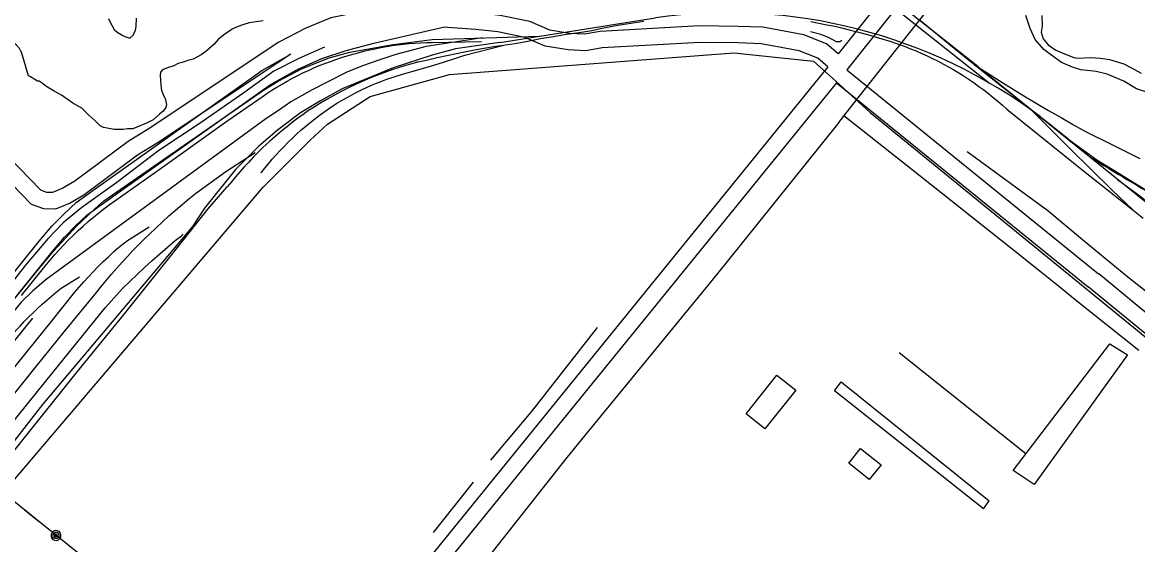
# Model space of a CAD drawing. Extents: x 3297753 to 3335611, y 652252 to 677623.
# Drawn here: x 3308353 to 3310374, y 664809 to 665757 of the extents above; entities that cross this region are included whole.
import ezdxf

# ---------------------------------------------------------------- set-up
doc = ezdxf.new("R2010")
doc.units = 0
for name, color, linetype in [('V-BLDG-OTLN', 7, 'Continuous'), ('V-RAIL-TRAK', 7, 'Continuous'), ('V-ROAD-CNTR', 7, 'Continuous'), ('V-SITE-OTLN', 7, 'Continuous'), ('V-SITE-VEGE', 7, 'Continuous'), ('V-TOPO-SHOR', 7, 'Continuous'), ('V-UTIL-LINE', 7, 'Continuous')]:
    doc.layers.add(name, color=color, linetype=linetype)

msp = doc.modelspace()

# ---------------------------------------------------------------- linework, layer by layer
at = {"layer": 'V-BLDG-OTLN'}
for points in [[(3309664.3, 665046.4), (3309720.4, 665116.8), (3309754.3, 665089.7), (3309698.2, 665019.4)], [(3309871.9, 664983.9), (3309908.9, 664954.3), (3309887.2, 664927.3), (3309850.3, 664957)]]:
    msp.add_lwpolyline(points, close=True, dxfattribs=at)
at = {"layer": 'V-RAIL-TRAK'}
for points in [[(3309228, 665715.7), (3309245.7, 665718.2), (3309268.9, 665722.6), (3309292, 665726.9), (3309299.3, 665728.2), (3309315.2, 665730.9), (3309338.4, 665734.7), (3309361.7, 665738.3), (3309385, 665741.7), (3309400.5, 665745.1), (3309416.1, 665748.2), (3309431.8, 665751.1), (3309447.4, 665753.8), (3309463.1, 665756.2), (3309478.9, 665758.5)], [(3309782, 665757.7), (3309796.4, 665755.1), (3309810.9, 665752.2), (3309825.3, 665749.2), (3309839.6, 665745.9), (3309853.9, 665742.5), (3309868.2, 665738.8), (3309884.3, 665734.4), (3309896.5, 665730.9), (3309910.6, 665726.6), (3309924.6, 665722.1), (3309938.5, 665717.4), (3309952.4, 665712.5), (3309962.6, 665708.6), (3309972.7, 665704.5), (3309982.7, 665700.1), (3309992.6, 665695.6), (3310002.5, 665690.9), (3310012.2, 665686), (3310021.9, 665680.9), (3310031.4, 665675.7), (3310040.8, 665670.2), (3310050.2, 665664.6), (3310059.4, 665658.8), (3310068.5, 665652.8), (3310077.6, 665646.7)], [(3310411.9, 665438.5), (3310359.7, 665469.8), (3310341.5, 665481.1), (3310300.2, 665506.8), (3310251.9, 665541.7), (3310244, 665548), (3310216.7, 665569.7), (3310180.9, 665597.8), (3310131.8, 665636.2), (3310079.2, 665678.8), (3310041.5, 665709.3), (3309980.4, 665759)], [(3308351.3, 665260.9), (3308371.3, 665285.8), (3308391.4, 665310.7), (3308411.7, 665335.4), (3308419.9, 665344.4), (3308428.2, 665353.2), (3308436.7, 665361.9), (3308445.4, 665370.5), (3308454.2, 665378.9), (3308463.2, 665387.1), (3308472.4, 665395.1), (3308481.7, 665402.9), (3308491.1, 665410.6), (3308500.7, 665418.1), (3308510.4, 665425.4), (3308520.3, 665432.5), (3308602.9, 665490.8), (3308723.5, 665577.2), (3308787.4, 665621.2), (3308796.2, 665627.3), (3308805.2, 665633.2), (3308814.3, 665639), (3308823.5, 665644.5), (3308832.8, 665649.9), (3308842.3, 665655.1), (3308851.8, 665660), (3308861.4, 665664.8), (3308871.2, 665669.4), (3308881, 665673.7), (3308890.9, 665677.9), (3308900.9, 665681.9), (3308911, 665685.6), (3308921.2, 665689.1), (3308931.4, 665692.4), (3308941.7, 665695.5), (3308951.7, 665698.6), (3308961.7, 665701.4), (3308971.8, 665704), (3308981.9, 665706.4), (3308992.1, 665708.7), (3309002.3, 665710.7), (3309012.6, 665712.5), (3309022.8, 665714.2), (3309033.2, 665715.6), (3309043.5, 665716.9), (3309053.9, 665717.9), (3309064.2, 665718.7), (3309074.6, 665719.4), (3309085, 665719.8), (3309095.4, 665720), (3309185, 665721.8)], [(3308785.5, 665483.4), (3308792.1, 665491.8), (3308798.8, 665500), (3308805.6, 665508.1), (3308812.6, 665516), (3308819.8, 665523.9), (3308827.1, 665531.5), (3308834.6, 665539.1), (3308842.2, 665546.5), (3308849.9, 665553.7), (3308857.8, 665560.8), (3308865.9, 665567.7), (3308874, 665574.5), (3308882.3, 665581.1), (3308890.7, 665587.5), (3308899.3, 665593.8), (3308907.5, 665599.5), (3308915.8, 665604.9), (3308924.2, 665610.2), (3308932.7, 665615.4), (3308941.3, 665620.3), (3308950, 665625.1), (3308958.8, 665629.7), (3308967.7, 665634.1), (3308976.7, 665638.3), (3308985.8, 665642.3), (3308994.9, 665646.2), (3309004.2, 665649.8), (3309013.5, 665653.3), (3309022.9, 665656.5), (3309032.3, 665659.6), (3309041.8, 665662.5), (3309060.8, 665667.7), (3309079.8, 665673.2), (3309098.7, 665678.8), (3309117.6, 665684.7), (3309136.3, 665690.8), (3309155, 665697), (3309225.5, 665715.3)], [(3309070.7, 665684.6), (3309076.2, 665685.9), (3309087.4, 665688.5), (3309104.8, 665692.6), (3309122.3, 665696.5), (3309139.8, 665700.2), (3309157.4, 665703.7), (3309175, 665707), (3309192.6, 665710.1), (3309210.3, 665713), (3309225.5, 665715.3), (3309228, 665715.7)], [(3309070.7, 665684.6), (3309058.9, 665681.4), (3309047.3, 665678.1), (3309035.6, 665674.5), (3309024.1, 665670.7), (3309012.6, 665666.7), (3309001.2, 665662.5), (3308989.8, 665658.1), (3308978.6, 665653.4), (3308967.4, 665648.6), (3308956.3, 665643.6), (3308945.3, 665638.4), (3308934.5, 665632.9), (3308923.7, 665627.3), (3308913, 665621.5), (3308902.4, 665615.5), (3308892, 665609.3), (3308881.6, 665602.9), (3308871.4, 665596.3), (3308861.6, 665589.4), (3308852, 665582.4), (3308842.5, 665575.2), (3308833.2, 665567.8), (3308823.9, 665560.3), (3308814.8, 665552.6), (3308805.8, 665544.7), (3308801.4, 665540.7), (3308788.3, 665528.6), (3308779.8, 665520.3), (3308771.4, 665511.8), (3308763.1, 665503.2), (3308755, 665494.5), (3308747, 665485.6), (3308739.3, 665476.6), (3308731.6, 665467.5), (3308724.1, 665458.2)], [(3310079.2, 665678.8), (3310101.2, 665664.7), (3310123.2, 665650.7), (3310145.4, 665636.9), (3310167.7, 665623.3), (3310190.1, 665609.9), (3310212.6, 665596.6), (3310235.3, 665583.6), (3310258, 665570.7), (3310280.8, 665558), (3310329.5, 665534), (3310378, 665509.8)], [(3310077.6, 665646.7), (3310086.4, 665640.3), (3310095.2, 665633.9), (3310103.8, 665627.2), (3310112.3, 665620.4), (3310120.7, 665613.4), (3310129, 665606.2), (3310137.1, 665598.9), (3310272.6, 665489.5), (3310365.7, 665415.8), (3310383.7, 665401.6)], [(3310365.7, 665415.8), (3310327.2, 665452.9), (3310289, 665490.2), (3310250.9, 665527.8), (3310213, 665565.5), (3310180.9, 665597.8)], [(3308428.6, 665195.1), (3308487, 665266.5), (3308496, 665277.8), (3308505.2, 665288.9), (3308514.5, 665299.9), (3308524, 665310.8), (3308533.6, 665321.5), (3308543.4, 665332.1), (3308553.3, 665342.5), (3308563.4, 665352.8), (3308573.6, 665363), (3308583.9, 665373), (3308595.3, 665384), (3308606.9, 665394.8), (3308618.6, 665405.4), (3308630.4, 665415.9), (3308642.4, 665426.2), (3308654.5, 665436.3), (3308666.8, 665446.3), (3308721.7, 665485.7), (3308774.5, 665520.5)], [(3311773.2, 664317), (3311678.8, 664390.7), (3311563.6, 664484.4), (3311470.2, 664557), (3311355, 664652.5), (3311242.5, 664741.8), (3311124.6, 664836.7), (3311022.1, 664918.1), (3310927.2, 664996.5), (3310828.8, 665077.1), (3310739.8, 665150.2), (3310627.3, 665239.9), (3310549.2, 665303), (3310467, 665366.4), (3310418.6, 665407.1), (3310380.2, 665439.5), (3310337.7, 665470.9)], [(3308277.4, 664904.3), (3308370.6, 665020.4), (3308452.9, 665123.4), (3308538.2, 665228.2), (3308622.7, 665333.9), (3308689.2, 665417.9), (3308724.1, 665458.2)], [(3308405.3, 665213.2), (3308447.5, 665266.3), (3308455.7, 665276.1), (3308464.1, 665285.7), (3308472.7, 665295.2), (3308481.5, 665304.5), (3308490.4, 665313.6), (3308499.5, 665322.6), (3308508.8, 665331.4), (3308518.2, 665340.1), (3308527.7, 665348.6), (3308543.5, 665360.8), (3308582.6, 665385.9)], [(3308534.6, 665273.8), (3308547.7, 665286.7), (3308561.1, 665299.4), (3308574.5, 665312), (3308588.2, 665324.4), (3308602, 665336.6), (3308615.9, 665348.7), (3308630, 665360.6), (3308641.4, 665369.5), (3308644.2, 665372.3)], [(3308326.6, 665180.3), (3308333.8, 665188.9), (3308341.1, 665197.4), (3308348.7, 665205.8), (3308356.3, 665214), (3308364.2, 665222.1), (3308372.2, 665230), (3308380.3, 665237.8), (3308388.6, 665245.4), (3308397, 665252.8), (3308405.6, 665260.1), (3308414.3, 665267.3), (3308423.1, 665274.2), (3308456.2, 665294.8)], [(3307254, 663686.3), (3307328.1, 663780), (3307364.3, 663824.2), (3307441.3, 663922.9), (3307519.3, 664019.6), (3307607.1, 664132.9), (3307692, 664235.2), (3307783.8, 664346.7), (3307891.3, 664479.8), (3307988.4, 664601.3), (3308101.2, 664741.6), (3308209.7, 664873.2), (3308315.2, 665005.9), (3308407.9, 665121.3), (3308503.1, 665238.8), (3308534.6, 665273.8)], [(3307343.3, 663895.2), (3307380.5, 663942.9), (3307458.5, 664039.6), (3307546.3, 664153), (3307631.2, 664255.3), (3307723, 664366.7), (3307830.4, 664499.9), (3307927.6, 664621.4), (3308040.4, 664761.6), (3308148.9, 664893.3), (3308254.4, 665025.9), (3308347.1, 665141.4), (3308405.3, 665213.2)], [(3307223.9, 663697.4), (3307297.9, 663791), (3307334.1, 663835.2), (3307411.1, 663933.9), (3307489.1, 664030.6), (3307576.9, 664144), (3307661.8, 664246.3), (3307753.6, 664357.7), (3307861.1, 664490.9), (3307958.2, 664612.4), (3308071.1, 664752.6), (3308179.5, 664884.3), (3308285, 665016.9), (3308377.7, 665132.3), (3308428.6, 665195.1)]]:
    msp.add_lwpolyline(points, dxfattribs=at)
at = {"layer": 'V-ROAD-CNTR'}
for points in [[(3310096.6, 665983.8), (3309846.9, 665670.4)], [(3309901.2, 665808.9), (3310105.8, 665646.1)], [(3310084.5, 665676.5), (3309917.6, 665808.6)], [(3309011.2, 665779.8), (3308963.5, 665775), (3308911.9, 665764.7), (3308866.3, 665745.9), (3308817.7, 665720.3), (3308580.7, 665562.8), (3308544.4, 665540.3), (3308447.8, 665468.2), (3308426.1, 665455.5), (3308407.5, 665447.8), (3308397.4, 665448.1), (3308386.4, 665452.1), (3308284.4, 665556.7)], [(3309831.5, 665699.2), (3309810.2, 665717.6), (3309768.8, 665733.6), (3309733.6, 665740.5), (3309695, 665747.4), (3309650.3, 665749.1), (3309580.2, 665749.9), (3309399.8, 665740.1), (3309371.8, 665735.1), (3309345.2, 665736.3), (3309308.9, 665742), (3309272.6, 665757.8), (3309219, 665769), (3309177.2, 665773.4), (3309090.2, 665779.7), (3309041.6, 665780.5)], [(3309218, 665719.9), (3309500, 665764.7)], [(3309888.9, 665771.3), (3309831.5, 665699.2)], [(3307209.4, 663756.5), (3307340.5, 663966.9), (3307465.8, 664164.7), (3307480.9, 664189.3), (3307501.7, 664214.1), (3308406.8, 665340.6), (3308429.1, 665367.1), (3308448.9, 665387.4), (3308469.7, 665406.7), (3308493.8, 665424.5), (3308802.6, 665643.7), (3308850.2, 665670.3), (3308867.2, 665678.4), (3308895.7, 665690.8), (3308939.5, 665705.5), (3308989.7, 665718.6), (3309036.7, 665729.6), (3309115.6, 665747.8)], [(3309812.7, 665675.7), (3309794.5, 665691.5), (3309760.4, 665704.7), (3309728.1, 665711), (3309691.7, 665717.5), (3309649.6, 665719.1), (3309580.9, 665719.9), (3309403.3, 665710.3), (3309373.8, 665705), (3309342.2, 665706.4), (3309300.5, 665713), (3309263.4, 665729.1), (3309214.4, 665739.3), (3309174.5, 665743.5), (3309115.6, 665747.8)], [(3307041.1, 663478.7), (3307141.8, 663639.9), (3307214.2, 663758.5), (3307290, 663880.7), (3307341.6, 663968.3), (3307423.5, 664100.2), (3307464.7, 664167.3), (3307480.5, 664188), (3307499.9, 664217.6), (3307555.2, 664285.9), (3308377.2, 665303), (3308409, 665341.6), (3308431.6, 665365.6), (3308450.5, 665386.4), (3308483.7, 665417.7), (3308500.4, 665432.5), (3308790.1, 665633.5), (3308816.7, 665649.6), (3308858.5, 665672), (3308908.7, 665692), (3308946.1, 665702.6), (3309024.9, 665716), (3309095.4, 665725.4), (3309289.3, 665731.2)], [(3309186.6, 665728.1), (3309084.6, 665712.4), (3309029.9, 665698.2), (3308998.7, 665687.9), (3308969.4, 665677.6), (3308941, 665666.2), (3308905.5, 665648.2), (3308878.3, 665633.9), (3308839.6, 665612.3), (3308818.7, 665598), (3308793.8, 665581.5), (3308395.9, 665290.1), (3308371.3, 665269.3), (3308350.9, 665248.8), (3308327, 665220), (3307418.2, 664091.7)], [(3309218, 665719.9), (3309138.1, 665708.5), (3309095.5, 665697.1), (3309024.8, 665673.8), (3308932.7, 665635.8), (3308892.9, 665614.1), (3308857.2, 665592.4), (3308815.4, 665561.1), (3308780.6, 665531.6), (3308739.1, 665489.6), (3308683.1, 665419.6), (3308661.1, 665386.3), (3308389.1, 665063.4), (3308250.9, 664886.4), (3308219.9, 664838.2), (3308199.7, 664807.8), (3308181.7, 664779.7), (3308159.3, 664750.9), (3308024.8, 664587.5)], [(3307324.1, 663997.1), (3307440.4, 664180.6), (3307456.5, 664206.8), (3307478.5, 664233.1), (3308383.6, 665359.7), (3308406.8, 665387.3), (3308428, 665408.9), (3308450.5, 665429.8), (3308476.2, 665448.8), (3308786.6, 665669.1), (3308839.1, 665698.5)], [(3308839.1, 665698.5), (3308596.9, 665537.6), (3308561.3, 665515.5), (3308464.4, 665443.2), (3308439.5, 665428.6), (3308413.1, 665417.7), (3308391.7, 665418.2), (3308369.7, 665426.3), (3308263, 665535.7)], [(3309812.7, 665675.7), (3308828.9, 664463.6)], [(3310084.5, 665676.5), (3311397.6, 664617.7), (3313130.1, 663219.2), (3314152.4, 662384.5)], [(3309846.9, 665670.4), (3310303.3, 665300.3)], [(3309828.1, 665647), (3308898.1, 664501.3)], [(3309828.1, 665647), (3310284.4, 665277)], [(3310450, 665179.5), (3310303.4, 665300.2)], [(3310430.9, 665156.3), (3310284.4, 665277)], [(3308371.2, 665219.9), (3307281.7, 663867.3)]]:
    msp.add_lwpolyline(points, dxfattribs=at)
for centre, radius, start, end in [((3309631.7, 664830.6), 943.3, 53.1715, 98.0286), ((3312157.5, 668490.6), 3516.3, 237.8739, 240.4684)]:
    msp.add_arc(centre, radius, start, end, dxfattribs=at)
at = {"layer": 'V-SITE-OTLN'}
msp.add_lwpolyline([(3308279.6, 664858.6), (3308789.5, 665457.6), (3308874.7, 665542.5), (3308906, 665571.9), (3308983.1, 665622.1), (3309126.7, 665661.8), (3309642.2, 665701.4), (3309786.7, 665686.3), (3309820.7, 665655.2), (3309889, 665592.8), (3310756.4, 664885.2)], dxfattribs=at)
at = {"layer": 'V-SITE-VEGE'}
for points in [[(3308444.5, 665609.8), (3308423.9, 665624.1), (3308410.8, 665631.8), (3308395.7, 665640.9), (3308388.8, 665646.1), (3308383.3, 665649.9), (3308380.5, 665650), (3308375.7, 665653), (3308367.4, 665657.6), (3308364, 665659.2), (3308351.6, 665702.1), (3308350.3, 665704.3), (3308347.7, 665709.3), (3308342.3, 665715.2), (3308336.1, 665719.7), (3308329.4, 665727), (3308314.9, 665736.1), (3308306, 665740.8), (3308295.5, 665744), (3308287.8, 665745.8), (3308273.8, 665749.2), (3308261.9, 665751.8), (3308248.6, 665755.2), (3308241.7, 665757.6)], [(3308789.2, 665759.1), (3308763.6, 665755.3), (3308754.3, 665752.8), (3308742.1, 665748.4), (3308732.8, 665743.9), (3308717.5, 665733.2), (3308708, 665725.1), (3308699.8, 665716.3), (3308685.1, 665703.5), (3308677.1, 665697.5), (3308662.7, 665689.6), (3308652.7, 665687.2), (3308642.6, 665683.4), (3308635.5, 665681.6), (3308626.1, 665677), (3308616.8, 665674.6), (3308606.7, 665670.1), (3308603, 665666), (3308602.8, 665660.4), (3308603.1, 665651.2), (3308604.6, 665636.3), (3308605.2, 665633.4), (3308608.3, 665624.8), (3308611.6, 665618.3), (3308614, 665607.6), (3308613, 665602), (3308607.8, 665595.2), (3308601.2, 665589.8), (3308590.2, 665579.7), (3308577.9, 665573.8), (3308560.6, 665566.1), (3308552.8, 665563.6), (3308543.6, 665563.3), (3308535.7, 665562.2), (3308519.5, 665562.2), (3308513.2, 665563.1), (3308499.9, 665565.8), (3308493.6, 665568.9), (3308484.2, 665578.5), (3308473.3, 665588.1), (3308460.4, 665600.7), (3308444.5, 665609.8)], [(3308508.9, 665763.2), (3308512.8, 665755.3), (3308519.4, 665743.7), (3308524.2, 665739.3), (3308533.8, 665733.2), (3308538.7, 665730.9), (3308545.6, 665728.5), (3308548.4, 665728.4), (3308553.6, 665733.1), (3308558.2, 665742.1), (3308559.2, 665749.1), (3308559.8, 665763.9)]]:
    msp.add_lwpolyline(points, dxfattribs=at)
at = {"layer": 'V-TOPO-SHOR'}
msp.add_line((3309170, 664922.9), (3309097.6, 664831.5), dxfattribs=at)
for points in [[(3310256.1, 665675.1), (3310235.9, 665683.4), (3310215.9, 665698.1), (3310204.2, 665707.4), (3310188, 665725.2), (3310179.1, 665745.2), (3310171.1, 665768.7)], [(3310200.3, 665769.1), (3310201.2, 665749.3), (3310199.3, 665738.4), (3310203, 665726.6), (3310212.1, 665715.8), (3310225.5, 665706), (3310244.6, 665698.3), (3310258.5, 665692.9), (3310265.4, 665691.5)], [(3309838.2, 665723.6), (3309834.2, 665720.8), (3309828.5, 665721.1), (3309814, 665729.2), (3309799.9, 665734.6), (3309780.9, 665739)], [(3308900.3, 665711.5), (3308853.7, 665690.8), (3308808.7, 665668.2), (3308754.4, 665628.9), (3308674.9, 665573.5), (3308599.9, 665523.9), (3308523.9, 665466.2), (3308460.4, 665420.7), (3308427.4, 665393.6), (3308399, 665363.6), (3308358.2, 665315.3), (3308306.9, 665250.3), (3308251, 665183.7), (3308186.9, 665107.3), (3308127.6, 665033.8), (3308044, 664923.7), (3307938.8, 664791.4), (3307893.5, 664738), (3307862.5, 664699.8)], [(3310265.4, 665691.5), (3310288.5, 665692.7), (3310306.9, 665691.7), (3310323, 665688.8), (3310348.9, 665681), (3310368.5, 665670.9), (3310380.2, 665664)], [(3310390.4, 665629.6), (3310372, 665635.8), (3310348.8, 665649.6), (3310319, 665662.2), (3310299.1, 665667.2), (3310271.3, 665670.3), (3310256.1, 665675.1)], [(3310736.2, 664990.1), (3310655.4, 665055.7), (3310581.4, 665117.4), (3310494.2, 665187.4), (3310438.3, 665229.5), (3310356.1, 665294.5), (3310274.1, 665362.3), (3310211.2, 665414.5), (3310064.8, 665521.9)], [(3309394.8, 665203.4), (3309277.2, 665053.3), (3309201.2, 664962.4)]]:
    msp.add_lwpolyline(points, dxfattribs=at)
at = {"layer": 'V-UTIL-LINE'}
for p, q in [((3310323.7, 665173.5), (3310355.5, 665153.8)), ((3310171.3, 664974.1), (3309941.8, 665157)), ((3310094.9, 664874.5), (3310104.7, 664888.6))]:
    msp.add_line(p, q, dxfattribs=at)
for points in [[(3308788.4, 664524.2), (3307859.6, 665272.6), (3306923.5, 666026.7), (3306457.9, 666399.3), (3306014.2, 666749), (3305348.4, 665938.4), (3305027.9, 665506.4), (3303933.7, 665349.8), (3302834.6, 665027), (3302360.7, 664797)], [(3309992.8, 665778.8), (3309859.6, 665610.5), (3309859.6, 665610.5), (3309831.9, 665574.8), (3309832.4, 665574.8), (3309629.9, 665322.9), (3309629.9, 665322.9), (3309602.2, 665288.2), (3309602.2, 665288.2), (3309366, 664999.9), (3309366, 664999.9), (3309339.8, 664967.5), (3309339.8, 664967.5), (3309109.1, 664674.9)], [(3310376, 665161.6), (3310260.8, 665253.5), (3310230.4, 665278.1), (3310197.3, 665304.8), (3310143.3, 665347.6), (3309948.1, 665503), (3309841.5, 665587.2)], [(3310355.5, 665153.8), (3310186.6, 664918.2), (3310148.4, 664944.1), (3310323.7, 665173.5)], [(3310094.9, 664874.5), (3309824.6, 665088.3), (3309837, 665104.8), (3310104.7, 664888.6)], [(3308383.5, 664850.5), (3308357, 664871.8)], [(3308413.8, 664826), (3308413.6, 664823.1), (3308415.6, 664824.3), (3308415.8, 664827.1), (3308413.3, 664828.6), (3308411, 664826.1), (3308411.4, 664821.4), (3308415.6, 664820.4), (3308419.5, 664823.2), (3308419.3, 664827.8), (3308416.5, 664831.3), (3308411.6, 664831.2), (3308407.9, 664827.1), (3308408.2, 664819), (3308411.3, 664817.4), (3308414.8, 664817.1), (3308418.2, 664818.1), (3308420.9, 664820.4), (3308422.5, 664823.5), (3308422.8, 664827), (3308421.7, 664830.3), (3308419.5, 664833), (3308416.4, 664834.6), (3308412.9, 664835), (3308409.5, 664833.9), (3308406.8, 664831.6), (3308405.2, 664828.5), (3308404.9, 664825), (3308405.9, 664821.7), (3308408.2, 664819)]]:
    msp.add_lwpolyline(points, dxfattribs=at)

doc.saveas('drawing.dxf')
